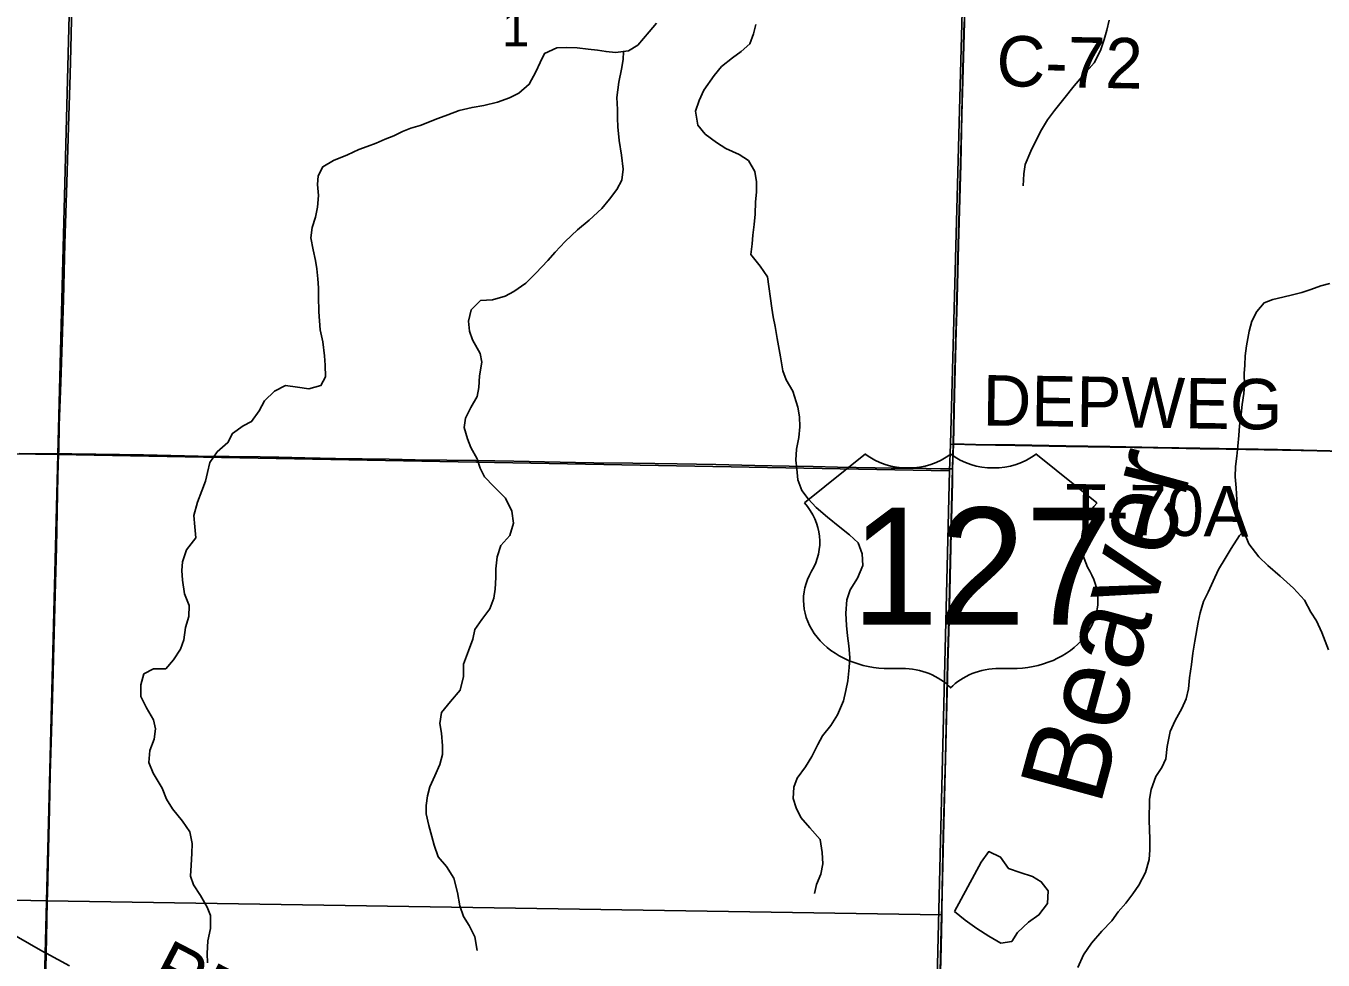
# Model space of a CAD drawing. Extents: x -38.1 to 35.9, y -2.7 to 28.5.
# Drawn here: x 20.873 to 22.334, y 13.456 to 14.509 of the extents above; entities that cross this region are included whole.
import ezdxf

# ---------------------------------------------------------------- set-up
doc = ezdxf.new("R2010")
doc.units = 0
for name, color, linetype in [('GM_P_County_Alignment', 7, 'Continuous'), ('GM_X_City_Street_Text', 7, 'Continuous'), ('GM_X_Interstate_Location', 7, 'Continuous'), ('GM_X_Major_River', 7, 'Continuous'), ('GM_X_Major_River_Text', 7, 'Continuous'), ('GM_X_Minor_Lake', 7, 'Continuous'), ('GM_X_Minor_River', 7, 'Continuous'), ('GM_X_Section', 7, 'Continuous'), ('GM_X_Township', 7, 'Continuous'), ('GM_X_US_Location', 7, 'Continuous'), ('GM_X_US_Route', 7, 'Continuous'), ('SC_Scratch10', 7, 'Continuous')]:
    doc.layers.add(name, color=color, linetype=linetype)

msp = doc.modelspace()

# ---------------------------------------------------------------- linework, layer by layer
at = {"layer": 'GM_X_City_Street_Text'}
for points in [[(21.9177, 14.0374), (21.9429, 14.0367), (21.9873, 14.0362), (22.0447, 14.0351), (22.0942, 14.0343), (22.1484, 14.0334), (22.1956, 14.0323), (22.2832, 14.031), (22.3422, 14.0297), (22.3821, 14.029), (22.4276, 14.0284), (22.5162, 14.0274)], [(20.7892, 13.5249), (20.7992, 13.519), (20.8041, 13.5162), (20.8105, 13.5125), (20.8186, 13.5079), (20.8316, 13.5005), (20.892, 13.466), (20.8958, 13.464)], [(20.8958, 13.464), (20.9221, 13.4499)]]:
    msp.add_lwpolyline(points, dxfattribs=at)
at = {"layer": 'GM_X_Interstate_Location'}
for p, q in [((21.8186, 14.0265), (21.7499, 13.9716)), ((22.0795, 13.9716), (22.0108, 14.0265)), ((21.846, 13.7848), (21.8598, 13.7848)), ((21.9696, 13.7848), (21.9834, 13.7848))]:
    msp.add_line(p, q, dxfattribs=at)
for centre, major_axis, start_param, end_param in [((21.8666, 14.0657), (-0.0687, 0), 0.795399, 2.346194), ((21.9628, 14.0657), (-0.0687, 0), 0.795399, 2.346194), ((21.6712, 13.9274), (0.0961, 0), 5.838949, 6.894067), ((22.1583, 13.9274), (-0.0961, 0), 5.672304, 6.727422), ((21.845, 13.8617), (0.0961, 0), 2.702327, 4.723529), ((21.9844, 13.8617), (-0.0961, 0), 1.559657, 3.580859), ((21.8598, 13.7299), (-0.0687, 0), 3.785094, 4.712389), ((21.9696, 13.7299), (-0.0687, 0), 4.712389, 5.639684)]:
    msp.add_ellipse(centre, major_axis=major_axis, ratio=0.8, start_param=start_param, end_param=end_param, dxfattribs=at)
at = {"layer": 'GM_X_Major_River'}
msp.add_line((21.9038, 13.4717), (21.9046, 13.5066), dxfattribs=at)
for points in [[(21.9209, 14.1652), (21.9215, 14.1863), (21.9235, 14.2621), (21.926, 14.3527), (21.9274, 14.4086), (21.9284, 14.4472), (21.9301, 14.513), (21.9308, 14.54), (21.931, 14.5484), (21.932, 14.5826), (21.9329, 14.6142), (21.9346, 14.6652), (21.9356, 14.7099), (21.9379, 14.7894), (21.9394, 14.8378)], [(21.9177, 14.0374), (21.919, 14.0931), (21.9209, 14.1652)], [(21.9046, 13.5066), (21.9048, 13.5148), (21.9067, 13.5962), (21.909, 13.6831), (21.9114, 13.79), (21.9128, 13.839), (21.9152, 13.9378), (21.9166, 13.9946), (21.9169, 14.0098), (21.9177, 14.0374)], [(21.8903, 12.9308), (21.8908, 12.9539), (21.8922, 13.0036), (21.893, 13.0338), (21.8944, 13.088), (21.8955, 13.129), (21.8972, 13.1932), (21.8987, 13.2576), (21.8996, 13.2986), (21.9011, 13.3663), (21.902, 13.4048), (21.9031, 13.4427), (21.9038, 13.4717)]]:
    msp.add_lwpolyline(points, dxfattribs=at)
at = {"layer": 'GM_X_Major_River_Text'}
for points in [[(20.9098, 14.0265), (20.9099, 14.0299), (20.9106, 14.059), (20.9123, 14.1069), (20.9141, 14.164), (20.9153, 14.2006), (20.9169, 14.2634), (20.9191, 14.3322), (20.9214, 14.4075), (20.9229, 14.4541), (20.9236, 14.4833), (20.9245, 14.5156), (20.9264, 14.5733), (20.9276, 14.6267), (20.9297, 14.7094), (20.9317, 14.7982), (20.9331, 14.8466), (20.9344, 14.9013), (20.9358, 14.9585), (20.9374, 15.0332)], [(20.8652, 14.0269), (20.9012, 14.0265), (20.9098, 14.0265)], [(20.8969, 13.5226), (20.8971, 13.5311), (20.8985, 13.5814), (20.8994, 13.6261), (20.9003, 13.6659), (20.9018, 13.7137), (20.9028, 13.7516), (20.9049, 13.8249), (20.906, 13.8677), (20.9073, 13.9212), (20.9091, 14.0019), (20.9098, 14.0265)], [(20.9098, 14.0265), (20.9248, 14.0265), (21.0056, 14.0255), (21.0671, 14.0242), (21.1367, 14.0232), (21.1504, 14.0231), (21.1578, 14.023), (21.187, 14.0223), (21.2218, 14.0216), (21.2821, 14.0205), (21.3113, 14.0201), (21.3473, 14.0197), (21.3796, 14.019), (21.4225, 14.0184), (21.4921, 14.0171), (21.5126, 14.0167), (21.5567, 14.0162), (21.6064, 14.0155), (21.65, 14.0145), (21.6941, 14.0135), (21.7326, 14.0128), (21.7599, 14.0124), (21.7872, 14.0117), (21.8295, 14.0108), (21.8475, 14.0105), (21.8711, 14.0104), (21.9034, 14.0098), (21.9169, 14.0098)], [(20.8958, 13.464), (20.896, 13.4808), (20.8969, 13.5226)], [(20.8845, 13.0198), (20.8854, 13.0465), (20.8866, 13.09), (20.8881, 13.1534), (20.889, 13.195), (20.8903, 13.2565), (20.8914, 13.3031), (20.8931, 13.3727), (20.8949, 13.4348), (20.8957, 13.4621), (20.8958, 13.464)]]:
    msp.add_lwpolyline(points, dxfattribs=at)
at = {"layer": 'GM_X_Section'}
for points in [[(21.5832, 14.512), (21.575, 14.502), (21.5621, 14.4871), (21.5517, 14.4808), (21.5372, 14.4789), (21.5266, 14.4799), (21.5168, 14.4816), (21.5062, 14.4826), (21.494, 14.484), (21.4815, 14.4843), (21.4709, 14.4842), (21.457, 14.4777), (21.4522, 14.4675), (21.4475, 14.457), (21.4399, 14.4431), (21.4283, 14.4331), (21.4176, 14.4277), (21.4042, 14.423), (21.3889, 14.4192), (21.3755, 14.4169), (21.361, 14.4134), (21.3484, 14.4087), (21.3369, 14.4045), (21.3169, 14.3966), (21.3066, 14.3934), (21.297, 14.3898), (21.2874, 14.3851), (21.2775, 14.3811), (21.2675, 14.3768), (21.2575, 14.3728), (21.248, 14.3696), (21.2353, 14.3635), (21.2196, 14.357), (21.2073, 14.3501), (21.2021, 14.3399), (21.2015, 14.3301), (21.2024, 14.3179), (21.2013, 14.3046), (21.1992, 14.2933), (21.1955, 14.2816), (21.1941, 14.2702), (21.1965, 14.2565), (21.1992, 14.2446), (21.2005, 14.2351), (21.2018, 14.2237), (21.2024, 14.2138), (21.2025, 14.2039), (21.2029, 14.1868), (21.2038, 14.1765), (21.2043, 14.1662), (21.2075, 14.1529), (21.2094, 14.1372), (21.2099, 14.1266), (21.2104, 14.1133), (21.2053, 14.1035), (21.1915, 14.1), (21.179, 14.1018), (21.1654, 14.1037), (21.1531, 14.0971), (21.1418, 14.0864), (21.1359, 14.0751), (21.1272, 14.0631), (21.1176, 14.0584), (21.1057, 14.0496), (21.1005, 14.0394), (21.0885, 14.029), (21.0803, 14.0171), (21.0777, 14.0057), (21.0752, 13.9959), (21.0712, 13.985), (21.0664, 13.9722), (21.0622, 13.9571), (21.0631, 13.9445), (21.0643, 13.9319), (21.0538, 13.9185), (21.0493, 13.9049), (21.0487, 13.8954), (21.0492, 13.8844), (21.0516, 13.8691), (21.057, 13.8557), (21.0563, 13.8435), (21.0526, 13.8311), (21.0508, 13.8171), (21.0472, 13.8065), (21.0393, 13.7945), (21.0304, 13.7844), (21.0167, 13.7844), (21.0059, 13.7789)], [(21.6952, 14.5102), (21.6927, 14.5), (21.6883, 14.4887), (21.6786, 14.4798), (21.6689, 14.4728), (21.6566, 14.4632), (21.6484, 14.4528), (21.6366, 14.4364), (21.6314, 14.4247), (21.6273, 14.4126), (21.63, 14.397), (21.6382, 14.3869), (21.6509, 14.3775), (21.6614, 14.3708), (21.6764, 14.364), (21.6869, 14.3573), (21.6942, 14.3446), (21.6959, 14.3332), (21.696, 14.3214), (21.695, 14.3104), (21.6943, 14.2968), (21.6933, 14.285), (21.6919, 14.2732), (21.6909, 14.2634), (21.6895, 14.2513), (21.7002, 14.2381), (21.7083, 14.2261), (21.71, 14.2151), (21.7116, 14.2017), (21.7132, 14.1907), (21.7149, 14.1812), (21.717, 14.1701), (21.7193, 14.1567), (21.7231, 14.1358), (21.7258, 14.1201), (21.7293, 14.1101), (21.737, 14.0974), (21.7427, 14.0794), (21.7444, 14.0684), (21.7449, 14.057), (21.7435, 14.0452), (21.7409, 14.032), (21.7403, 14.0195), (21.7412, 14.0096), (21.7424, 13.9974), (21.7471, 13.9855), (21.7541, 13.9758), (21.763, 13.9661), (21.7761, 13.9555), (21.7899, 13.9442), (21.8007, 13.9356), (21.8104, 13.9263), (21.8151, 13.914), (21.8156, 13.9007), (21.8099, 13.8867), (21.8013, 13.8736), (21.7976, 13.8623), (21.7965, 13.8471), (21.7974, 13.8334), (21.7986, 13.8216), (21.7999, 13.8102), (21.8011, 13.7972), (21.8005, 13.7858), (21.7987, 13.7711), (21.7965, 13.7601), (21.794, 13.7484), (21.7872, 13.7325), (21.7797, 13.7205), (21.7703, 13.709), (21.7652, 13.6992), (21.7584, 13.6857), (21.751, 13.6741), (21.7419, 13.6613), (21.7379, 13.6512), (21.7373, 13.6383), (21.7408, 13.6279), (21.7459, 13.6171), (21.7559, 13.6055), (21.7678, 13.5923), (21.7701, 13.5774), (21.7706, 13.5649), (21.7685, 13.5531), (21.7637, 13.5415), (21.7612, 13.5312)], [(22.0931, 14.5153), (22.0906, 14.5039), (22.0877, 14.4934), (22.0836, 14.4809), (22.0765, 14.467), (22.0652, 14.4544), (22.0539, 14.4413), (22.0422, 14.4268), (22.0316, 14.4133), (22.0238, 14.4029), (22.0171, 14.3916), (22.0099, 14.3777), (22.0048, 14.3676), (21.9987, 14.3525), (21.997, 14.3423), (21.9963, 14.3286)], [(21.546, 14.4801), (21.5458, 14.4711), (21.5437, 14.4601), (21.541, 14.4454), (21.5388, 14.4283), (21.5392, 14.4146), (21.5394, 14.4048), (21.5399, 14.3949), (21.5411, 14.3796), (21.5438, 14.3632), (21.5457, 14.3473), (21.5443, 14.3351), (21.5388, 14.3246), (21.5302, 14.3134), (21.5219, 14.303), (21.5076, 14.29), (21.4944, 14.2789), (21.4805, 14.2659), (21.4692, 14.254), (21.461, 14.2443), (21.4474, 14.2302), (21.4361, 14.2191), (21.4226, 14.2095), (21.413, 14.2044), (21.3985, 14.2002), (21.3852, 14.1993), (21.3747, 14.1889), (21.3717, 14.1761), (21.3726, 14.1647), (21.3762, 14.1551), (21.3846, 14.1397), (21.3867, 14.1301), (21.3841, 14.1146), (21.383, 14.1013), (21.3813, 14.0911), (21.3742, 14.0787), (21.3682, 14.0667), (21.3668, 14.0565), (21.3704, 14.0435), (21.3743, 14.0339), (21.3813, 14.0212), (21.3848, 14.0105), (21.3896, 14.0009), (21.4, 13.99), (21.4133, 13.9768), (21.4202, 13.9622), (21.4222, 13.9484), (21.4181, 13.9345), (21.408, 13.9233), (21.4039, 13.9105), (21.4025, 13.8972), (21.4023, 13.8873), (21.4016, 13.8744), (21.3999, 13.8642), (21.3954, 13.8521), (21.3864, 13.8402), (21.3786, 13.8289), (21.3764, 13.8179), (21.3716, 13.8048), (21.3659, 13.7897), (21.366, 13.776), (21.3623, 13.7605), (21.3514, 13.7478), (21.3412, 13.7351), (21.3394, 13.723), (21.3411, 13.7119), (21.3423, 13.6978), (21.3421, 13.688), (21.3392, 13.6766), (21.3336, 13.6638), (21.328, 13.6514), (21.3255, 13.6412), (21.3237, 13.6306), (21.3239, 13.6211), (21.3267, 13.6081), (21.3302, 13.5954), (21.333, 13.5859), (21.3373, 13.5725), (21.3466, 13.5616), (21.355, 13.5485), (21.3592, 13.5324), (21.3619, 13.5175), (21.3659, 13.5053), (21.3721, 13.4952), (21.3787, 13.4825), (21.3814, 13.4673)], [(22.3419, 14.2186), (22.3316, 14.2158), (22.3205, 14.2119), (22.3101, 14.2083), (22.2998, 14.2059), (22.2887, 14.2031), (22.2777, 14.2007), (22.2677, 14.1967), (22.2595, 14.187), (22.254, 14.1762), (22.251, 14.1648), (22.248, 14.1485), (22.2463, 14.1372), (22.246, 14.1266), (22.2454, 14.1171), (22.2455, 14.1041), (22.2449, 14.0947), (22.2431, 14.0822), (22.2421, 14.0712), (22.24, 14.0583), (22.2393, 14.0473), (22.2383, 14.0355), (22.2369, 14.0242), (22.2355, 14.0124), (22.2353, 14.0006), (22.2362, 13.9884), (22.237, 13.9747), (22.2379, 13.9637), (22.2406, 13.9507), (22.245, 13.9392), (22.2507, 13.9254), (22.2618, 13.9107), (22.2718, 13.901), (22.286, 13.8889), (22.3009, 13.8752), (22.3132, 13.8617), (22.3205, 13.8482), (22.3267, 13.8385), (22.3329, 13.8255), (22.3404, 13.8059)], [(22.2448, 13.9396), (22.2399, 13.9348), (22.2305, 13.9202), (22.2238, 13.9089), (22.2163, 13.8965), (22.2103, 13.8834), (22.2047, 13.8709), (22.1995, 13.8604), (22.1958, 13.8476), (22.1933, 13.837), (22.1898, 13.8158), (22.1876, 13.8022), (22.1858, 13.7893), (22.1836, 13.7745), (22.1826, 13.762), (22.18, 13.7506), (22.1749, 13.7397), (22.1674, 13.7262), (22.1621, 13.7138), (22.1587, 13.6971), (22.1569, 13.6831), (22.1525, 13.6733), (22.1458, 13.6632), (22.1406, 13.6485), (22.1388, 13.6375), (22.1383, 13.6136), (22.1385, 13.6033), (22.139, 13.5926), (22.1391, 13.5805), (22.1381, 13.5695), (22.134, 13.5551), (22.1265, 13.5408), (22.1198, 13.5311), (22.112, 13.5203), (22.1034, 13.5106), (22.0963, 13.5005), (22.0851, 13.4889), (22.0734, 13.4755), (22.0644, 13.4624), (22.058, 13.4481)], [(21.0059, 13.7789), (21.0026, 13.7665), (21.0023, 13.7532), (21.0089, 13.7405), (21.0166, 13.727), (21.019, 13.717), (21.0176, 13.7053), (21.0124, 13.6925), (21.0113, 13.6788), (21.0164, 13.6669), (21.0263, 13.6499), (21.0313, 13.6377), (21.038, 13.6269), (21.0494, 13.6129), (21.0575, 13.6009), (21.0603, 13.5876), (21.06, 13.5765), (21.059, 13.5632), (21.0583, 13.5507), (21.0619, 13.5411), (21.0696, 13.5292), (21.077, 13.5161), (21.0809, 13.5065), (21.081, 13.492), (21.078, 13.478), (21.077, 13.4636), (21.0775, 13.4533)]]:
    msp.add_lwpolyline(points, dxfattribs=at)
at = {"layer": 'GM_X_US_Route'}
for points in [[(19.929, 15.0468), (20.935, 15.031), (20.909, 14.026), (19.9045, 14.0411)], [(20.935, 15.031), (21.9409, 15.0133), (21.9144, 14.0375), (21.9134, 14.0076), (20.909, 14.026)], [(21.9409, 15.0133), (23.0396, 14.9923), (23.0161, 14.0176), (21.9144, 14.0375)], [(19.9045, 14.0411), (20.909, 14.026), (20.8833, 13.0192), (19.8751, 13.0369)], [(21.9144, 14.0375), (23.0161, 14.0176), (22.9932, 13.0145), (21.8896, 13.0337), (21.9134, 14.0076)], [(20.909, 14.026), (21.9134, 14.0076), (21.8896, 13.0337), (21.8889, 13.0056), (20.8833, 13.0192)], [(18.6101, 13.5671), (18.6101, 12.9308), (21.8901, 12.9308), (21.8906, 12.9544), (21.892, 13.0041), (21.8928, 13.0344), (21.8942, 13.0886), (21.8952, 13.1296), (21.8969, 13.1937), (21.8985, 13.2581), (21.8993, 13.2992), (21.9009, 13.3669), (21.9018, 13.4054), (21.9029, 13.4433), (21.9044, 13.5072), (20.8967, 13.5231), (20.7889, 13.5255), (19.8942, 13.5382), (18.8863, 13.5601)]]:
    msp.add_lwpolyline(points, close=True, dxfattribs=at)
for points in [[(20.7889, 13.5255), (20.8967, 13.5231), (21.9044, 13.5072), (21.9046, 13.5153), (21.9064, 13.5967), (21.9088, 13.6837), (21.9111, 13.7905), (21.9126, 13.8396), (21.915, 13.9383), (21.9163, 13.9951), (21.9167, 14.0104), (21.9174, 14.0379), (21.9188, 14.0936), (21.9213, 14.1868), (21.9233, 14.2626), (21.9257, 14.3533), (21.9272, 14.4092), (21.9281, 14.4477), (21.9298, 14.5135)], [(21.9298, 14.5135), (21.9281, 14.4477), (21.9272, 14.4092), (21.9257, 14.3533), (21.9233, 14.2626), (21.9213, 14.1868), (21.9188, 14.0936), (21.9174, 14.0379), (21.9427, 14.0373), (21.9871, 14.0367), (22.0445, 14.0356), (22.094, 14.0349), (22.1482, 14.0339), (22.1954, 14.0329), (22.283, 14.0315), (22.3419, 14.0302)], [(22.3419, 14.0302), (22.283, 14.0315), (22.1954, 14.0329), (22.1482, 14.0339), (22.094, 14.0349), (22.0445, 14.0356), (21.9871, 14.0367), (21.9427, 14.0373), (21.9174, 14.0379), (21.9167, 14.0104), (21.9163, 13.9951), (21.915, 13.9383), (21.9126, 13.8396), (21.9111, 13.7905), (21.9088, 13.6837), (21.9064, 13.5967), (21.9046, 13.5153), (21.9044, 13.5072), (21.9029, 13.4433)]]:
    msp.add_lwpolyline(points, dxfattribs=at)
at = {"layer": 'SC_Scratch10'}
for points in [[(21.9191, 13.5109), (21.9311, 13.5012), (21.9442, 13.4921), (21.9577, 13.4831), (21.9712, 13.4755), (21.9834, 13.4772), (21.9901, 13.4873), (22.0025, 13.4992), (22.014, 13.5073), (22.0238, 13.52), (22.0245, 13.5344), (22.0167, 13.5445), (22.007, 13.5504), (21.993, 13.5549), (21.9798, 13.5597), (21.971, 13.5721), (21.9575, 13.5785), (21.9492, 13.5665)], [(21.9492, 13.5665), (21.9191, 13.5109)]]:
    msp.add_lwpolyline(points, dxfattribs=at)

# ---------------------------------------------------------------- texts
at = {"layer": 'GM_P_County_Alignment'}
for s in ['0', '/']:
    msp.add_text(s, height=0.000189, dxfattribs=at).set_placement((21.9148, 13.9))
msp.add_text('127', height=0.000189, rotation=0, dxfattribs=at).set_placement((21.8566, 13.8608))
at = {"layer": 'GM_X_Interstate_Location'}
msp.add_text('127', height=0.13184, dxfattribs=at).set_placement((21.8028, 13.8342))
at = {"layer": 'GM_X_Minor_Lake'}
for s, rotation, p in [('DEPWEG', 359.1788, (21.9503, 14.0587)), ('T-70A', 359.2288, (22.0433, 13.936))]:
    msp.add_text(s, height=0.05682, rotation=rotation, dxfattribs=at).set_placement(p)
at = {"layer": 'GM_X_Minor_River'}
msp.add_text('1', height=0.0419, rotation=0, dxfattribs=at).set_placement((21.4091, 14.4856))
at = {"layer": 'GM_X_Township'}
for s, rotation, p in [('C-72', 358.9716, (21.9659, 14.441)), ('RD', 332.5568, (21.0095, 13.4303))]:
    msp.add_text(s, height=0.05682, rotation=rotation, dxfattribs=at).set_placement(p)
at = {"layer": 'GM_X_US_Location'}
msp.add_text('Beaver', height=0.09477, rotation=74.7024, dxfattribs=at).set_placement((22.0827, 13.6284))

doc.saveas('drawing.dxf')
